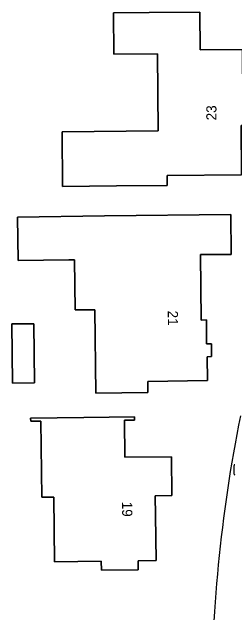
# Model space of a CAD drawing. Extents: x 160732 to 162107, y 387428 to 388479.
# Drawn here: x 161911.3 to 161933.2, y 387937 to 387996.2 of the extents above; entities that cross this region are included whole.
import ezdxf

# ---------------------------------------------------------------- set-up
doc = ezdxf.new("R2010")
doc.units = 0
for name, color, linetype in [('IMGEO_Brandkraan', 7, 'Continuous'), ('IMGEO_Erf', 7, 'Continuous'), ('IMGEO_Pand', 7, 'Continuous'), ('IMGEO_Pand_nummerreeks', 7, 'Continuous'), ('IMGEO_Voetpad_open', 7, 'Continuous')]:
    doc.layers.add(name, color=color, linetype=linetype)

msp = doc.modelspace()

# ---------------------------------------------------------------- linework, layer by layer
at = {"layer": 'IMGEO_Brandkraan'}
msp.add_line((161933.214, 387950.72), (161933.214, 387951.572), dxfattribs=at)
msp.add_lwpolyline([(161933.214, 387950.72), (161933.214, 387951.572)], dxfattribs=at)
for centre, start, end in [((161933.291, 387951.57), 91.55205, 178.44795), ((161933.291, 387951.57), 91.55205, 178.44795), ((161933.291, 387950.722), 181.55205, 268.44795), ((161933.291, 387950.722), 181.55205, 268.44795)]:
    msp.add_arc(centre, 0.0765, start, end, dxfattribs=at)
at = {"layer": 'IMGEO_Erf'}
for points in [[(161916.248, 387984.432), (161925.728, 387984.508), (161925.667, 387992.118), (161921.337, 387992.083), (161921.304, 387996.151), (161924.836, 387996.181), (161929.835, 387996.224), (161929.867, 387992.485), (161934.047, 387992.517), (161934.081, 387987.678), (161934.408, 387987.681), (161934.424, 387986.82), (161934.086, 387986.797), (161934.139, 387985.062), (161933.912, 387985.044), (161933.953, 387980.187), (161926.613, 387980.125), (161926.621, 387979.135), (161921.622, 387979.095), (161916.291, 387979.052)], [(161911.838, 387976.037), (161920.441, 387976.166), (161932.89, 387976.297), (161932.922, 387972.357), (161929.912, 387972.332), (161929.965, 387965.893), (161930.508, 387965.905), (161930.5, 387963.534), (161930.978, 387963.539), (161930.99, 387962.303), (161930.559, 387962.273), (161930.594, 387959.941), (161924.693, 387959.836), (161924.706, 387958.756), (161919.589, 387958.693), (161919.487, 387966.908), (161917.548, 387966.884), (161917.486, 387971.831), (161916.917, 387971.824), (161911.902, 387971.749)], [(161911.3, 387965.502), (161913.452, 387965.525), (161913.516, 387959.707), (161911.364, 387959.683)], [(161914.153, 387955.931), (161913.144, 387955.921), (161913.141, 387956.241), (161918.382, 387956.297), (161923.381, 387956.35), (161923.385, 387956.031), (161922.406, 387956.021), (161922.445, 387952.372), (161927.042, 387952.421), (161927.086, 387948.604), (161925.434, 387948.579), (161925.46, 387946.64), (161925.521, 387942.209), (161923.74, 387942.178), (161923.759, 387941.303), (161920.146, 387941.266), (161920.115, 387942.132), (161915.508, 387942.083), (161915.441, 387948.453), (161914.232, 387948.441)]]:
    msp.add_lwpolyline(points, close=True, dxfattribs=at)
msp.add_arc((162073.578, 387928.081), 142.579, 168.52639, 180.44153, dxfattribs=at)
at = {"layer": 'IMGEO_Pand'}
for points in [[(161926.621, 387979.135), (161926.613, 387980.125), (161933.953, 387980.187), (161933.912, 387985.044), (161934.139, 387985.062), (161934.086, 387986.797), (161934.424, 387986.82), (161934.408, 387987.681), (161934.081, 387987.678), (161934.047, 387992.517), (161929.867, 387992.485), (161929.835, 387996.224), (161924.836, 387996.181), (161921.304, 387996.151), (161921.337, 387992.083), (161925.667, 387992.118), (161925.728, 387984.508), (161916.248, 387984.432), (161916.291, 387979.052), (161921.622, 387979.095)], [(161917.486, 387971.831), (161917.548, 387966.884), (161919.487, 387966.908), (161919.589, 387958.693), (161924.706, 387958.756), (161924.693, 387959.836), (161930.594, 387959.941), (161930.559, 387962.273), (161930.99, 387962.303), (161930.978, 387963.539), (161930.5, 387963.534), (161930.508, 387965.905), (161929.965, 387965.893), (161929.912, 387972.332), (161932.922, 387972.357), (161932.89, 387976.297), (161920.441, 387976.166), (161911.838, 387976.037), (161911.902, 387971.749), (161916.917, 387971.824)], [(161911.364, 387959.683), (161913.516, 387959.707), (161913.452, 387965.525), (161911.3, 387965.502)], [(161925.434, 387948.579), (161927.086, 387948.604), (161927.042, 387952.421), (161922.445, 387952.372), (161922.406, 387956.021), (161923.385, 387956.031), (161923.381, 387956.35), (161918.382, 387956.297), (161913.141, 387956.241), (161913.144, 387955.921), (161914.153, 387955.931), (161914.232, 387948.441), (161915.441, 387948.453), (161915.508, 387942.083), (161920.115, 387942.132), (161920.146, 387941.266), (161923.759, 387941.303), (161923.74, 387942.178), (161925.521, 387942.209), (161925.46, 387946.64)]]:
    msp.add_lwpolyline(points, close=True, dxfattribs=at)
at = {"layer": 'IMGEO_Voetpad_open'}
msp.add_arc((162073.578, 387928.081), 142.579, 168.52639, 180.44153, dxfattribs=at)

# ---------------------------------------------------------------- texts
at = {"layer": 'IMGEO_Pand_nummerreeks'}
for s, rotation, p in [('23', 89.5632, (161931.474, 387985.545)), ('21', 270.4716, (161926.677, 387966.817)), ('19', 270.78248, (161922.162, 387947.997))]:
    msp.add_text(s, height=1, rotation=rotation, dxfattribs=at).set_placement(p)

doc.saveas('drawing.dxf')
